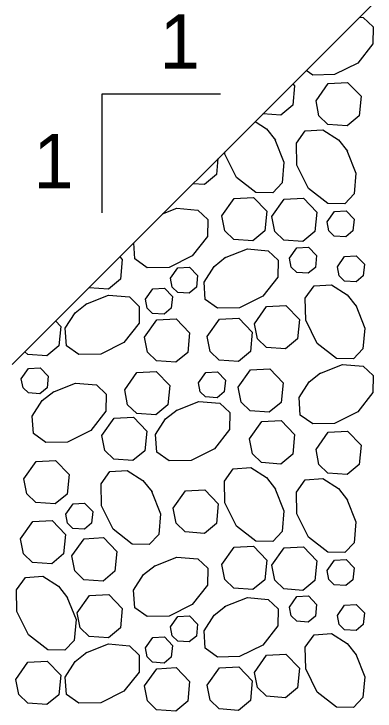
# Model space of a CAD drawing. Extents: x 636530 to 644067, y 294168 to 299122.
# Drawn here: x 639723.14 to 639743.13, y 297403.77 to 297442.38 of the extents above; entities that cross this region are included whole.
import ezdxf

# ---------------------------------------------------------------- set-up
doc = ezdxf.new("R2010")
doc.units = 0
doc.layers.add('1', color=7, linetype='Continuous')

msp = doc.modelspace()

# ---------------------------------------------------------------- linework, layer by layer
at = {"layer": '1'}
for p, q in [((639723.039, 297422.968), (639743.357, 297443.286)), ((639727.996, 297437.94), (639727.996, 297431.354)), ((639734.581, 297437.94), (639727.996, 297437.94))]:
    msp.add_line(p, q, dxfattribs=at)
for points in [[(639742.272, 297442.201), (639742.478, 297442.183), (639743.027, 297441.661), (639743.01, 297440.724), (639742.177, 297439.658), (639740.889, 297439.014), (639739.675, 297438.993), (639739.318, 297439.247)], [(639739.862, 297437.571), (639740.534, 297438.527), (639741.608, 297438.589), (639742.354, 297437.815), (639742.246, 297436.731), (639741.583, 297436.179), (639740.523, 297436.256), (639740.025, 297436.74), (639739.863, 297437.571)], [(639738.577, 297438.506), (639738.678, 297438.401), (639738.57, 297437.317), (639737.907, 297436.765), (639736.908, 297436.838)], [(639736.487, 297436.417), (639737.111, 297436.017), (639737.618, 297435.382)], [(639741.571, 297434.822), (639742.07, 297433.565), (639741.97, 297432.409), (639741.448, 297431.86), (639740.511, 297431.878), (639739.445, 297432.711), (639738.802, 297433.999), (639738.78, 297435.213), (639739.266, 297435.896), (639740.232, 297435.961), (639741.097, 297435.407), (639741.604, 297434.772)], [(639737.586, 297435.432), (639738.084, 297434.175), (639737.984, 297433.019), (639737.462, 297432.47), (639736.525, 297432.488), (639735.46, 297433.321), (639734.816, 297434.609), (639734.814, 297434.743)], [(639734.433, 297434.363), (639734.345, 297433.478), (639733.682, 297432.927), (639733.043, 297432.973)], [(639734.651, 297431.201), (639735.323, 297432.157), (639736.397, 297432.218), (639737.143, 297431.445), (639737.035, 297430.361), (639736.372, 297429.809), (639735.312, 297429.886), (639734.814, 297430.369), (639734.652, 297431.2)], [(639737.417, 297431.16), (639738.089, 297432.116), (639739.162, 297432.178), (639739.909, 297431.404), (639739.801, 297430.32), (639739.137, 297429.768), (639738.078, 297429.845), (639737.579, 297430.329), (639737.417, 297431.16)], [(639731.369, 297431.299), (639732.159, 297431.612), (639733.314, 297431.512), (639733.863, 297430.99), (639733.846, 297430.052), (639733.012, 297428.987), (639731.724, 297428.343), (639730.511, 297428.322), (639729.827, 297428.807), (639729.768, 297429.698)], [(639740.476, 297430.865), (639740.879, 297431.438), (639741.523, 297431.475), (639741.971, 297431.011), (639741.906, 297430.361), (639741.508, 297430.03), (639740.872, 297430.076), (639740.573, 297430.366), (639740.476, 297430.864)], [(639734.803, 297428.867), (639736.061, 297429.365), (639737.216, 297429.265), (639737.765, 297428.743), (639737.748, 297427.806), (639736.914, 297426.74), (639735.626, 297426.097), (639734.413, 297426.075), (639733.729, 297426.561), (639733.665, 297427.528), (639734.219, 297428.392), (639734.854, 297428.899)], [(639738.395, 297428.847), (639738.798, 297429.421), (639739.442, 297429.458), (639739.89, 297428.993), (639739.825, 297428.343), (639739.427, 297428.012), (639738.791, 297428.058), (639738.492, 297428.348), (639738.395, 297428.847)], [(639741.043, 297428.374), (639741.446, 297428.948), (639742.09, 297428.985), (639742.538, 297428.52), (639742.473, 297427.87), (639742.076, 297427.539), (639741.44, 297427.585), (639741.14, 297427.875), (639741.043, 297428.374)], [(639728.994, 297428.923), (639729.139, 297428.772), (639729.031, 297427.688), (639728.368, 297427.137), (639727.308, 297427.213), (639727.296, 297427.226)], [(639731.806, 297427.744), (639732.21, 297428.318), (639732.854, 297428.354), (639733.301, 297427.89), (639733.237, 297427.24), (639732.839, 297426.909), (639732.203, 297426.955), (639731.904, 297427.245), (639731.807, 297427.744)], [(639730.419, 297426.577), (639730.823, 297427.151), (639731.467, 297427.188), (639731.914, 297426.724), (639731.85, 297426.073), (639731.452, 297425.742), (639730.816, 297425.788), (639730.517, 297426.078), (639730.42, 297426.577)], [(639742.059, 297426.241), (639742.558, 297424.983), (639742.458, 297423.828), (639741.936, 297423.279), (639740.998, 297423.296), (639739.933, 297424.13), (639739.289, 297425.418), (639739.268, 297426.631), (639739.753, 297427.315), (639740.72, 297427.379), (639741.585, 297426.825), (639742.091, 297426.19)], [(639727.117, 297426.305), (639728.375, 297426.803), (639729.53, 297426.703), (639730.079, 297426.181), (639730.062, 297425.244), (639729.228, 297424.179), (639727.941, 297423.535), (639726.727, 297423.513), (639726.044, 297423.999), (639725.979, 297424.966), (639726.533, 297425.83), (639727.168, 297426.337)], [(639736.45, 297425.216), (639737.122, 297426.173), (639738.196, 297426.234), (639738.942, 297425.46), (639738.834, 297424.376), (639738.171, 297423.825), (639737.111, 297423.902), (639736.613, 297424.385), (639736.451, 297425.216)], [(639730.374, 297424.476), (639731.047, 297425.432), (639732.12, 297425.493), (639732.866, 297424.72), (639732.758, 297423.635), (639732.095, 297423.084), (639731.035, 297423.161), (639730.537, 297423.644), (639730.375, 297424.475)], [(639733.843, 297424.515), (639734.515, 297425.471), (639735.589, 297425.533), (639736.335, 297424.759), (639736.227, 297423.675), (639735.564, 297423.123), (639734.504, 297423.2), (639734.005, 297423.684), (639733.844, 297424.515)], [(639725.444, 297425.374), (639725.732, 297425.074), (639725.624, 297423.99), (639724.961, 297423.439), (639723.901, 297423.515), (639723.741, 297423.671)], [(639723.547, 297422.174), (639723.95, 297422.748), (639724.594, 297422.784), (639725.042, 297422.32), (639724.977, 297421.67), (639724.579, 297421.339), (639723.943, 297421.385), (639723.644, 297421.675), (639723.547, 297422.174)], [(639740.065, 297422.47), (639741.323, 297422.968), (639742.478, 297422.869), (639743.027, 297422.347), (639743.01, 297421.409), (639742.177, 297420.344), (639740.889, 297419.7), (639739.675, 297419.679), (639738.992, 297420.164), (639738.927, 297421.131), (639739.481, 297421.996), (639740.116, 297422.502)], [(639729.272, 297421.56), (639729.944, 297422.516), (639731.017, 297422.578), (639731.764, 297421.804), (639731.656, 297420.72), (639730.993, 297420.168), (639729.933, 297420.245), (639729.434, 297420.729), (639729.272, 297421.56)], [(639733.351, 297421.953), (639733.754, 297422.527), (639734.398, 297422.564), (639734.846, 297422.099), (639734.781, 297421.449), (639734.384, 297421.118), (639733.747, 297421.164), (639733.448, 297421.454), (639733.351, 297421.953)], [(639735.554, 297421.705), (639736.226, 297422.662), (639737.3, 297422.723), (639738.046, 297421.949), (639737.938, 297420.865), (639737.275, 297420.314), (639736.215, 297420.39), (639735.716, 297420.874), (639735.555, 297421.705)], [(639725.289, 297421.437), (639726.546, 297421.936), (639727.702, 297421.836), (639728.251, 297421.314), (639728.233, 297420.377), (639727.4, 297419.311), (639726.112, 297418.667), (639724.898, 297418.646), (639724.215, 297419.132), (639724.15, 297420.098), (639724.705, 297420.963), (639725.34, 297421.47)], [(639732.121, 297420.421), (639733.379, 297420.919), (639734.534, 297420.819), (639735.083, 297420.297), (639735.066, 297419.36), (639734.232, 297418.295), (639732.944, 297417.651), (639731.731, 297417.629), (639731.047, 297418.115), (639730.983, 297419.082), (639731.537, 297419.946), (639732.172, 297420.453)], [(639728.007, 297419.03), (639728.679, 297419.986), (639729.752, 297420.048), (639730.499, 297419.274), (639730.391, 297418.19), (639729.728, 297417.638), (639728.668, 297417.715), (639728.169, 297418.199), (639728.007, 297419.03)], [(639736.187, 297418.842), (639736.859, 297419.799), (639737.932, 297419.86), (639738.678, 297419.086), (639738.57, 297418.002), (639737.907, 297417.451), (639736.848, 297417.527), (639736.349, 297418.011), (639736.187, 297418.842)], [(639739.862, 297418.257), (639740.534, 297419.213), (639741.608, 297419.274), (639742.354, 297418.501), (639742.246, 297417.417), (639741.583, 297416.865), (639740.523, 297416.942), (639740.025, 297417.425), (639739.863, 297418.256)], [(639723.696, 297416.63), (639724.368, 297417.587), (639725.441, 297417.648), (639726.188, 297416.874), (639726.08, 297415.79), (639725.417, 297415.239), (639724.357, 297415.315), (639723.858, 297415.799), (639723.696, 297416.63)], [(639730.753, 297415.955), (639731.252, 297414.698), (639731.152, 297413.542), (639730.63, 297412.993), (639729.692, 297413.011), (639728.627, 297413.844), (639727.983, 297415.132), (639727.962, 297416.346), (639728.447, 297417.029), (639729.414, 297417.093), (639730.279, 297416.539), (639730.785, 297415.904)], [(639737.586, 297416.118), (639738.084, 297414.86), (639737.984, 297413.705), (639737.462, 297413.156), (639736.525, 297413.173), (639735.46, 297414.007), (639734.816, 297415.295), (639734.794, 297416.508), (639735.28, 297417.192), (639736.247, 297417.256), (639737.111, 297416.702), (639737.618, 297416.067)], [(639741.571, 297415.508), (639742.07, 297414.25), (639741.97, 297413.095), (639741.448, 297412.546), (639740.511, 297412.563), (639739.445, 297413.397), (639738.802, 297414.685), (639738.78, 297415.898), (639739.266, 297416.582), (639740.232, 297416.646), (639741.097, 297416.092), (639741.604, 297415.457)], [(639731.961, 297415.004), (639732.633, 297415.96), (639733.706, 297416.021), (639734.453, 297415.248), (639734.345, 297414.164), (639733.682, 297413.612), (639732.622, 297413.689), (639732.123, 297414.172), (639731.961, 297415.004)], [(639726.006, 297414.671), (639726.409, 297415.245), (639727.053, 297415.282), (639727.501, 297414.817), (639727.436, 297414.167), (639727.038, 297413.836), (639726.402, 297413.882), (639726.103, 297414.172), (639726.006, 297414.671)], [(639723.508, 297413.31), (639724.18, 297414.266), (639725.253, 297414.327), (639725.999, 297413.554), (639725.891, 297412.469), (639725.228, 297411.918), (639724.168, 297411.995), (639723.67, 297412.478), (639723.508, 297413.309)], [(639726.348, 297412.36), (639727.021, 297413.316), (639728.094, 297413.378), (639728.84, 297412.604), (639728.732, 297411.52), (639728.069, 297410.968), (639727.009, 297411.045), (639726.511, 297411.529), (639726.349, 297412.36)], [(639734.651, 297411.886), (639735.323, 297412.843), (639736.397, 297412.904), (639737.143, 297412.13), (639737.035, 297411.046), (639736.372, 297410.495), (639735.312, 297410.571), (639734.814, 297411.055), (639734.652, 297411.886)], [(639737.417, 297411.845), (639738.089, 297412.802), (639739.162, 297412.863), (639739.909, 297412.089), (639739.801, 297411.005), (639739.137, 297410.454), (639738.078, 297410.531), (639737.579, 297411.014), (639737.417, 297411.845)], [(639730.901, 297411.799), (639732.159, 297412.297), (639733.314, 297412.197), (639733.863, 297411.675), (639733.846, 297410.738), (639733.012, 297409.673), (639731.724, 297409.029), (639730.511, 297409.007), (639729.827, 297409.493), (639729.763, 297410.46), (639730.317, 297411.324), (639730.952, 297411.831)], [(639740.476, 297411.55), (639740.879, 297412.124), (639741.523, 297412.161), (639741.971, 297411.696), (639741.906, 297411.046), (639741.508, 297410.715), (639740.872, 297410.761), (639740.573, 297411.051), (639740.476, 297411.55)], [(639726.076, 297410.099), (639726.575, 297408.841), (639726.475, 297407.686), (639725.953, 297407.137), (639725.015, 297407.154), (639723.95, 297407.988), (639723.306, 297409.275), (639723.285, 297410.489), (639723.77, 297411.172), (639724.737, 297411.237), (639725.602, 297410.683), (639726.108, 297410.048)], [(639726.647, 297409.214), (639727.32, 297410.17), (639728.393, 297410.231), (639729.139, 297409.458), (639729.031, 297408.374), (639728.368, 297407.822), (639727.308, 297407.899), (639726.81, 297408.382), (639726.648, 297409.214)], [(639734.803, 297409.552), (639736.061, 297410.051), (639737.216, 297409.951), (639737.765, 297409.429), (639737.748, 297408.491), (639736.914, 297407.426), (639735.626, 297406.782), (639734.413, 297406.761), (639733.729, 297407.246), (639733.665, 297408.213), (639734.219, 297409.078), (639734.854, 297409.584)], [(639738.395, 297409.532), (639738.798, 297410.106), (639739.442, 297410.143), (639739.89, 297409.679), (639739.825, 297409.028), (639739.427, 297408.697), (639738.791, 297408.744), (639738.492, 297409.034), (639738.395, 297409.532)], [(639741.043, 297409.06), (639741.446, 297409.633), (639742.09, 297409.67), (639742.538, 297409.206), (639742.473, 297408.556), (639742.076, 297408.225), (639741.44, 297408.271), (639741.14, 297408.561), (639741.043, 297409.059)], [(639731.806, 297408.429), (639732.21, 297409.003), (639732.854, 297409.04), (639733.301, 297408.576), (639733.237, 297407.925), (639732.839, 297407.594), (639732.203, 297407.64), (639731.904, 297407.93), (639731.807, 297408.429)], [(639730.419, 297407.263), (639730.823, 297407.837), (639731.467, 297407.873), (639731.914, 297407.409), (639731.85, 297406.759), (639731.452, 297406.428), (639730.816, 297406.474), (639730.517, 297406.764), (639730.42, 297407.263)], [(639742.059, 297406.926), (639742.558, 297405.669), (639742.458, 297404.513), (639741.936, 297403.964), (639740.998, 297403.982), (639739.933, 297404.815), (639739.289, 297406.103), (639739.268, 297407.317), (639739.753, 297408), (639740.72, 297408.065), (639741.585, 297407.511), (639742.091, 297406.876)], [(639727.117, 297406.99), (639728.375, 297407.489), (639729.53, 297407.389), (639730.079, 297406.867), (639730.062, 297405.929), (639729.228, 297404.864), (639727.941, 297404.22), (639726.727, 297404.199), (639726.044, 297404.684), (639725.979, 297405.651), (639726.533, 297406.516), (639727.168, 297407.022)], [(639736.45, 297405.902), (639737.122, 297406.858), (639738.196, 297406.92), (639738.942, 297406.146), (639738.834, 297405.062), (639738.171, 297404.51), (639737.111, 297404.587), (639736.613, 297405.071), (639736.451, 297405.902)], [(639723.24, 297405.516), (639723.913, 297406.472), (639724.986, 297406.533), (639725.732, 297405.76), (639725.624, 297404.676), (639724.961, 297404.124), (639723.901, 297404.201), (639723.403, 297404.684), (639723.241, 297405.516)], [(639730.374, 297405.161), (639731.047, 297406.117), (639732.12, 297406.179), (639732.866, 297405.405), (639732.758, 297404.321), (639732.095, 297403.769), (639731.035, 297403.846), (639730.537, 297404.33), (639730.375, 297405.161)], [(639733.843, 297405.201), (639734.515, 297406.157), (639735.589, 297406.218), (639736.335, 297405.445), (639736.227, 297404.36), (639735.564, 297403.809), (639734.504, 297403.886), (639734.005, 297404.369), (639733.844, 297405.2)]]:
    msp.add_lwpolyline(points, dxfattribs=at)

# ---------------------------------------------------------------- texts
for p in [(639731.202, 297439.355), (639724.212, 297432.725)]:
    msp.add_text('1', height=3, dxfattribs=at).set_placement(p)

doc.saveas('drawing.dxf')
